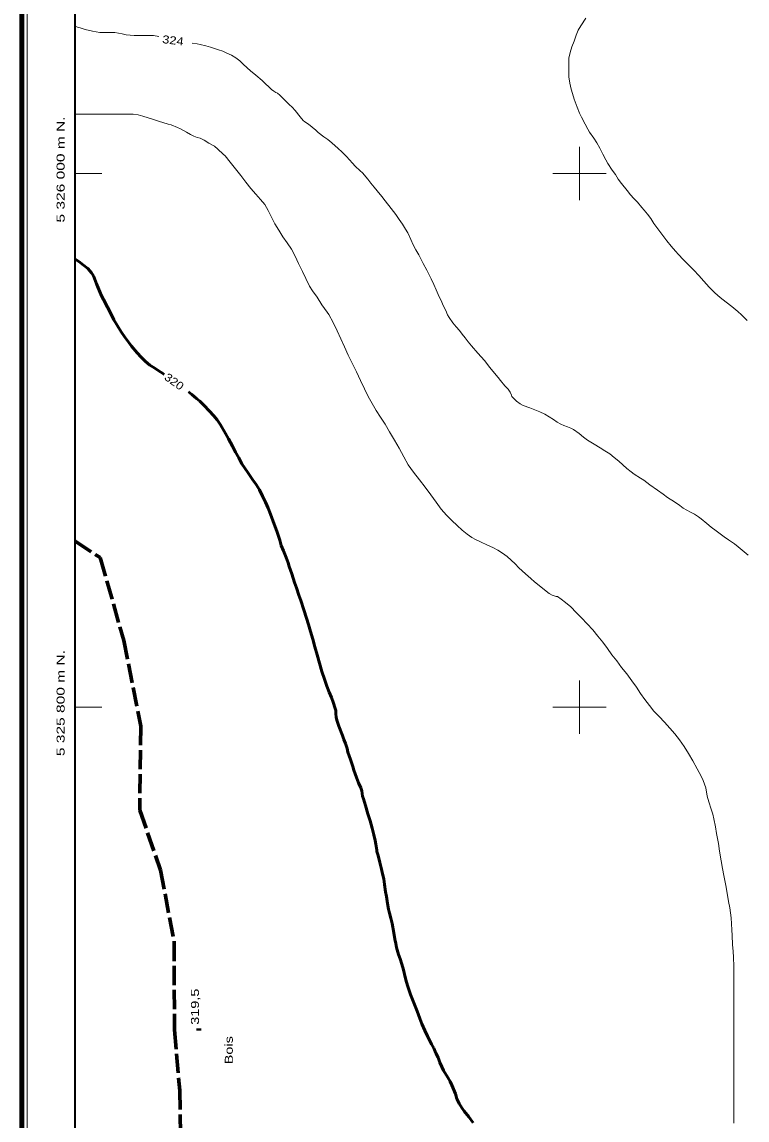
# Model space of a CAD drawing. Extents: x 240591 to 242335, y 5323482 to 5326937.
# Drawn here: x 240590.8 to 240862.8, y 5325645.2 to 5326056.8 of the extents above; entities that cross this region are included whole.
import ezdxf
from ezdxf.enums import TextEntityAlignment as Align

# ---------------------------------------------------------------- set-up
doc = ezdxf.new("R2010")
doc.units = 0
doc.header["$LTSCALE"] = 1.2
doc.linetypes.add('LONG_DASHED', pattern=[7.5, 6, -1.5])
for name, color, linetype, lineweight in [('1', 7, 'Continuous', 53), ('2', 7, 'Continuous', 13), ('22', 7, 'LONG_DASHED', 70), ('3', 7, 'Continuous', 140), ('44', 7, 'Continuous', 25), ('60', 7, 'Continuous', 35), ('61', 7, 'Continuous', 13)]:
    doc.layers.add(name, color=color, linetype=linetype, lineweight=lineweight)

msp = doc.modelspace()

# ---------------------------------------------------------------- linework, layer by layer
at = {"layer": '1', "linetype": 'LONG_DASHED'}
for points in [[(240644.2, 5325924.7), (240643.5, 5325925.2), (240642.3, 5325925.9), (240640.6, 5325927), (240638.8, 5325928.2), (240637.1, 5325929.5), (240635.5, 5325931.1), (240634, 5325932.8), (240631.9, 5325935.3), (240630.9, 5325936.6), (240629.4, 5325938.6), (240628, 5325940.7), (240626.6, 5325942.9), (240625.3, 5325945.2), (240624.1, 5325947.5), (240622.9, 5325949.9), (240621.4, 5325952.8), (240620.7, 5325954.2), (240619.4, 5325957.2), (240618.8, 5325958.7), (240617.6, 5325961.6), (240616.9, 5325962.8), (240615.5, 5325964.4), (240613.9, 5325965.7), (240612.2, 5325967), (240610.8, 5325967.9)], [(240718.6, 5325766.6), (240718.3, 5325768.6), (240717.9, 5325769.7), (240717.1, 5325771.6), (240716.3, 5325773.6), (240715.3, 5325776.3), (240714.9, 5325777.7), (240714, 5325780.4), (240713.1, 5325783.1), (240712.8, 5325784.5), (240712.2, 5325786.4), (240711.6, 5325787.8), (240711, 5325789.4), (240709.7, 5325792.8), (240708.9, 5325795.1), (240708.7, 5325796.2), (240708.6, 5325797.5), (240708.5, 5325798.7), (240708.3, 5325799.4), (240707.5, 5325801.8), (240706.9, 5325803.6), (240706.1, 5325805.6), (240705.2, 5325807.8), (240704.3, 5325810.4), (240703.3, 5325813.3), (240702.4, 5325816.5), (240701.5, 5325819.6), (240700.7, 5325822.6), (240699.9, 5325825.5), (240699.1, 5325828.3), (240698.3, 5325830.9), (240697.6, 5325833.3), (240696.6, 5325836.4), (240695.4, 5325840), (240694.7, 5325842), (240693.8, 5325844.7), (240693.1, 5325846.7), (240692, 5325850), (240691.1, 5325852.7), (240690.7, 5325854), (240689.9, 5325856), (240688.9, 5325858.6), (240688.1, 5325860.6), (240687.5, 5325862.6), (240686.4, 5325865.9), (240685.4, 5325868.6), (240684.1, 5325872.3), (240683.2, 5325874.6), (240682.2, 5325876.8), (240681.1, 5325879.1), (240679.9, 5325881.4), (240678.7, 5325883.4), (240677.3, 5325885.3), (240675.5, 5325887.9), (240673.3, 5325891.2), (240672.1, 5325893.4), (240670.9, 5325895.6), (240669.8, 5325897.8), (240668.3, 5325900.6), (240667.2, 5325902.6), (240665.3, 5325905.8), (240664, 5325907.7), (240662.6, 5325909.3), (240661.1, 5325910.9), (240659, 5325913.1), (240657.5, 5325914.6), (240656.3, 5325915.6), (240654.5, 5325917.2), (240653.3, 5325918.1)], [(240723.6, 5325748.6), (240723.3, 5325750), (240722.8, 5325752.1), (240722.2, 5325754.6), (240721.4, 5325757.3), (240720.6, 5325760), (240719.7, 5325763.1), (240718.9, 5325765.6), (240718.6, 5325766.6)], [(240760.1, 5325644.2), (240758.4, 5325646.4), (240756.7, 5325648.5), (240755.8, 5325649.8), (240754.8, 5325651.4), (240754, 5325653.1), (240753.4, 5325655), (240752.1, 5325658.3), (240751.4, 5325659.7), (240750.6, 5325661.1), (240749, 5325663.8), (240748.3, 5325665.2), (240747.6, 5325666.8), (240746.9, 5325668.6), (240746.1, 5325670.3), (240745.3, 5325672.1), (240744.4, 5325673.7), (240742.9, 5325676.7), (240741.9, 5325678.7), (240740.8, 5325681.3), (240740, 5325683.2), (240739, 5325686), (240737.8, 5325689.1), (240736.6, 5325692.3), (240735.5, 5325695.3), (240735, 5325696.9), (240734.6, 5325698.7), (240733.9, 5325701.5), (240733.3, 5325703.6), (240732.7, 5325705.6), (240732.1, 5325707.2), (240731.3, 5325709.9), (240731, 5325711.4), (240730.7, 5325713), (240730.3, 5325715.4), (240729.7, 5325718.9), (240729.2, 5325720.9), (240728.7, 5325722.7), (240728.3, 5325724.3), (240727.9, 5325726.4), (240727.5, 5325729), (240727.2, 5325730.8), (240726.8, 5325733.5), (240726.5, 5325735.6), (240726.1, 5325737.5), (240725.7, 5325739.2), (240725.1, 5325741.7), (240724.4, 5325744.3), (240723.9, 5325745.8), (240723.9, 5325746.4), (240723.6, 5325748.6)]]:
    msp.add_lwpolyline(points, dxfattribs=at)
at = {"layer": '2', "linetype": 'LONG_DASHED'}
for points in [[(240642.1, 5326051.3), (240640.1, 5326051.7), (240638.8, 5326051.7), (240635.9, 5326051.7), (240632.9, 5326051.7), (240629.9, 5326052), (240628.4, 5326052.3), (240625.6, 5326052.8), (240624.3, 5326052.8), (240621.5, 5326052.8), (240620, 5326052.9), (240618.7, 5326053.1), (240617.3, 5326053.4), (240614.5, 5326054), (240612.6, 5326054.6), (240611.7, 5326054.9), (240610.8, 5326055.4)], [(240862.9, 5325944.9), (240860.7, 5325947), (240859.3, 5325948.3), (240857.1, 5325950.2), (240855, 5325951.8), (240852.7, 5325953.5), (240850.7, 5325955.3), (240848.6, 5325957.4), (240846.6, 5325959.6), (240844.7, 5325961.8), (240842.9, 5325963.8), (240841.1, 5325965.5), (240838.8, 5325967.8), (240837.1, 5325969.6), (240836, 5325970.9), (240834.3, 5325972.8), (240832.7, 5325974.8), (240831.2, 5325976.8), (240829.3, 5325979.3), (240827.9, 5325981.2), (240826.7, 5325983.1), (240825.5, 5325984.8), (240824.2, 5325986.3), (240823.3, 5325987.3), (240821.7, 5325989.2), (240820.4, 5325990.6), (240819.1, 5325992), (240817.8, 5325993.6), (240815.7, 5325996.3), (240814.5, 5325997.9), (240813.4, 5325999.6), (240812.2, 5326001.3), (240810.6, 5326003.8), (240809.8, 5326005.1), (240808.7, 5326007.3), (240807.6, 5326009.5), (240806.4, 5326011.5), (240805.3, 5326013.2), (240803.7, 5326015.5), (240803.1, 5326016.6), (240802.1, 5326018.5), (240800.7, 5326021.1), (240800, 5326022.6), (240799.1, 5326024.8), (240798, 5326027.8), (240797.3, 5326030), (240796.8, 5326031.6), (240796.3, 5326033.8), (240795.9, 5326036.2), (240795.9, 5326038.6), (240795.9, 5326040.9), (240796, 5326043.2), (240796.5, 5326045.4), (240797.1, 5326047.5), (240797.9, 5326049.6), (240798.7, 5326051.8), (240799.5, 5326053.7), (240800.5, 5326055.4), (240802.3, 5326058.2)], [(240672.5, 5326042.2), (240671, 5326043.3), (240669.4, 5326044.3), (240667.7, 5326045.1), (240666.1, 5326045.8), (240664.5, 5326046.4), (240661.5, 5326047.4), (240659.8, 5326047.8), (240657.6, 5326048.4), (240656.5, 5326048.6), (240654.7, 5326048.8)], [(240811.3, 5325894.9), (240809.5, 5325896.1), (240807.7, 5325897.2), (240805.5, 5325898.5), (240802.9, 5325900.1), (240801.5, 5325901.2), (240799.8, 5325902.5), (240797.7, 5325904), (240796.7, 5325904.6), (240795.4, 5325905.1), (240794.1, 5325905.5), (240792.9, 5325906.1), (240791.6, 5325906.8), (240790.2, 5325907.8), (240786.9, 5325909.8), (240785.1, 5325910.6), (240783.2, 5325911.4), (240781.3, 5325912.1), (240778.8, 5325913), (240777.7, 5325913.6), (240776.3, 5325914.6), (240775.3, 5325915.6), (240774.6, 5325916.4), (240774.5, 5325916.9), (240774, 5325918), (240773.2, 5325919.1), (240772, 5325920.4), (240770.3, 5325922.4), (240769.4, 5325923.5), (240768.1, 5325925.1), (240766.3, 5325927.3), (240764.3, 5325929.9), (240763.1, 5325931.3), (240761.8, 5325932.6), (240759.4, 5325935.4), (240758.2, 5325936.9), (240757.1, 5325938.4), (240756, 5325939.8), (240754.9, 5325941.2), (240753.7, 5325942.5), (240752.5, 5325944), (240751.1, 5325946), (240750.5, 5325947), (240749.8, 5325948.7), (240749, 5325950.3), (240747.9, 5325952.6), (240747.3, 5325953.8), (240746.2, 5325956.4), (240745.3, 5325958.4), (240744.3, 5325960.5), (240743.7, 5325961.8), (240742.7, 5325963.8), (240741.3, 5325966.3), (240739.7, 5325969.5), (240738.6, 5325971.4), (240737.6, 5325973.3), (240736.7, 5325975.2), (240735.5, 5325977.8), (240734.7, 5325979.1), (240733.6, 5325981), (240732.3, 5325982.8), (240731, 5325984.6), (240729.3, 5325986.9), (240727.1, 5325989.8), (240725.8, 5325991.4), (240724.1, 5325993.5), (240722.9, 5325994.9), (240721.7, 5325996.4), (240720.5, 5325997.9), (240718.6, 5326000.2), (240717.7, 5326001), (240715.8, 5326002.8), (240714.8, 5326003.9), (240712.5, 5326006.4), (240710.8, 5326008.1), (240709.4, 5326009.4), (240707.1, 5326011.5), (240705.6, 5326012.7), (240704, 5326013.8), (240701.9, 5326015.4), (240701, 5326016.2), (240698.3, 5326018.5), (240696.9, 5326019.4), (240696.3, 5326019.9), (240695.2, 5326021.3), (240693.3, 5326023.6), (240692.2, 5326024.8), (240691.1, 5326025.8), (240689.1, 5326027.8), (240687.6, 5326029.4), (240686.7, 5326030.1), (240686.1, 5326030.3), (240685.3, 5326030.8), (240684.4, 5326031.5), (240683.5, 5326032.4), (240682.1, 5326033.7), (240680.9, 5326034.8), (240678.6, 5326036.8), (240676.6, 5326038.5), (240673.9, 5326040.9), (240672.5, 5326042.2)], [(240681.9, 5325988.4), (240680.3, 5325990.3), (240678.6, 5325992.2), (240676.7, 5325994.4), (240674.8, 5325996.7), (240672.9, 5325999.2), (240670.9, 5326001.8), (240668.9, 5326004.2), (240667, 5326006.6), (240666.3, 5326007.2), (240664.3, 5326009.1), (240663, 5326010.2), (240660.9, 5326011.4), (240659.1, 5326012.5), (240657.7, 5326013.2), (240656.5, 5326013.5), (240655.3, 5326014), (240654, 5326014.6), (240652.5, 5326015.5), (240650.3, 5326016.7), (240649.1, 5326017.2), (240646.8, 5326018.2), (240645.7, 5326018.5), (240642, 5326019.6), (240640.1, 5326020.2), (240638.1, 5326020.9), (240636.2, 5326021.5), (240634.4, 5326022), (240632.5, 5326022.2), (240630.7, 5326022.2), (240626.9, 5326022.2), (240624.3, 5326022.2), (240620.9, 5326022.2), (240618.3, 5326022.2), (240615.2, 5326022.2), (240611.5, 5326022.2), (240610.8, 5326022.3)], [(240847.8, 5325766.6), (240847.4, 5325769.7), (240846.4, 5325772.5), (240845.6, 5325774.1), (240844.1, 5325776.8), (240842.5, 5325779.8), (240840.9, 5325782.6), (240839.2, 5325785.2), (240837.5, 5325787.7), (240835.7, 5325790), (240833.8, 5325792.1), (240831.8, 5325794.3), (240829.8, 5325796.4), (240827.9, 5325798.5), (240826.2, 5325800.6), (240824.5, 5325802.8), (240822.9, 5325805.1), (240821.3, 5325807.4), (240819.6, 5325809.8), (240817.7, 5325812.4), (240815.7, 5325814.8), (240813.9, 5325817.3), (240812.1, 5325819.6), (240810.4, 5325822), (240808.7, 5325824.3), (240806.8, 5325826.6), (240804.9, 5325829), (240802.8, 5325831.2), (240800.7, 5325833.4), (240798.7, 5325835.5), (240796.7, 5325837.6), (240794.7, 5325839.2), (240793.1, 5325840.5), (240791.7, 5325841.4), (240791.2, 5325841.4), (240789.7, 5325842), (240788.6, 5325842.6), (240787.4, 5325843.5), (240786.1, 5325844.6), (240783.1, 5325846.9), (240781.7, 5325848.2), (240779.7, 5325849.9), (240777.2, 5325852.2), (240775.8, 5325853.7), (240774.3, 5325855.1), (240772.8, 5325856.4), (240771.1, 5325857.7), (240769.3, 5325858.8), (240767.4, 5325859.8), (240765.4, 5325860.7), (240762.8, 5325861.9), (240760.9, 5325862.8), (240759.6, 5325863.6), (240757.8, 5325864.8), (240756, 5325866.3), (240754.1, 5325868), (240752.1, 5325869.9), (240750.1, 5325871.9), (240748.1, 5325874.2), (240746.2, 5325876.8), (240744.2, 5325879.6), (240742.1, 5325882.4), (240739.9, 5325885.2), (240737.7, 5325888), (240735.7, 5325890.8), (240734, 5325893.8), (240732.3, 5325897), (240730.5, 5325900.1), (240728.7, 5325903.2), (240727, 5325906), (240725.3, 5325908.6), (240723.7, 5325911.2), (240722.2, 5325913.8), (240720.7, 5325916.4), (240719.3, 5325919.3), (240717.8, 5325922.4), (240716.3, 5325925.7), (240714.7, 5325928.9), (240713.2, 5325931.9), (240711.8, 5325935), (240710.4, 5325938), (240709.1, 5325941), (240707.6, 5325944.1), (240705.9, 5325947.1), (240705.3, 5325948), (240703.3, 5325950.8), (240701.5, 5325953.6), (240699.8, 5325956), (240698.7, 5325957.8), (240697.3, 5325960.6), (240696, 5325963.3), (240694.6, 5325966.2), (240693.3, 5325969), (240691.9, 5325971.6), (240690.3, 5325974), (240688.7, 5325976.3), (240687.2, 5325978.7), (240685.7, 5325981.1), (240684.4, 5325983.6), (240683.2, 5325986.1), (240681.9, 5325988.4)], [(240863.2, 5325856.9), (240861.7, 5325858.2), (240859.5, 5325860.1), (240858.1, 5325861.2), (240855.9, 5325862.7), (240854.2, 5325863.8), (240851.2, 5325866), (240849.4, 5325867.4), (240847.7, 5325868.8), (240845.6, 5325870.6), (240844.6, 5325871.3), (240843.1, 5325872.3), (240841.6, 5325873.1), (240838.9, 5325874.6), (240837.6, 5325875.6), (240835.6, 5325876.9), (240833, 5325878.6), (240831.4, 5325879.8), (240829.2, 5325881.3), (240826.4, 5325883.3), (240824.1, 5325885), (240822.9, 5325885.8), (240820.5, 5325887.3), (240819.3, 5325888.2), (240817.7, 5325889.4), (240816.2, 5325890.8), (240814.7, 5325892.2), (240813, 5325893.6), (240811.3, 5325894.9)], [(240856.8, 5325721), (240856.6, 5325722.9), (240856.3, 5325724.8), (240855.9, 5325727.1), (240855.3, 5325730.2), (240854.8, 5325733.1), (240854.1, 5325736.9), (240853.6, 5325739.5), (240853.1, 5325742.4), (240852.5, 5325746), (240852.1, 5325748.8), (240851.4, 5325752.6), (240851, 5325755.1), (240850.4, 5325758.1), (240850, 5325759.9), (240849.4, 5325761.7), (240848.5, 5325764.5), (240847.8, 5325766.6)], [(240857.9, 5325644), (240857.9, 5325647.7), (240857.9, 5325650.4), (240857.9, 5325654.1), (240857.9, 5325656.7), (240857.9, 5325659.2), (240857.9, 5325662), (240857.9, 5325664.8), (240857.9, 5325668), (240857.9, 5325670.5), (240857.9, 5325673.7), (240857.9, 5325676.8), (240857.9, 5325679.5), (240857.9, 5325682.4), (240857.9, 5325685.1), (240857.9, 5325688.4), (240857.9, 5325691.8), (240857.9, 5325694.4), (240857.9, 5325697.3), (240857.9, 5325700.9), (240857.8, 5325702.7), (240857.7, 5325706.3), (240857.6, 5325708.4), (240857.4, 5325711), (240857.2, 5325714.4), (240857.1, 5325716.5), (240857, 5325718.8), (240856.8, 5325721)]]:
    msp.add_lwpolyline(points, dxfattribs=at)
at = {"layer": '22'}
msp.add_lwpolyline([(240610.8, 5325862.2), (240620.2, 5325856), (240629, 5325825), (240635.4, 5325792.9), (240635, 5325761.4), (240642.8, 5325738.8), (240647.9, 5325712), (240648, 5325679), (240650, 5325656.3), (240650.4, 5325635.5), (240649, 5325615.2), (240645.6, 5325593.7)], dxfattribs=at)
at = {"layer": '3'}
msp.add_line((240657.1, 5325678.7), (240657.1, 5325679.5), dxfattribs=at)
at = {"layer": '60', "lineweight": 158}
msp.add_lwpolyline([(242321.7, 5323482.5), (240590.8, 5323482.5), (240590.8, 5326907.9), (242321.7, 5326907.9)], close=True, dxfattribs=at)
at = {"layer": '60', "lineweight": 13}
msp.add_lwpolyline([(240592.8, 5323484.5), (240592.8, 5326905.9), (242319.7, 5326905.9), (242319.7, 5323484.5)], close=True, dxfattribs=at)
at = {"layer": '60'}
msp.add_lwpolyline([(240610.8, 5326369.9), (242301.7, 5326369.9), (242301.7, 5323502.5), (240610.8, 5323502.5)], close=True, dxfattribs=at)
at = {"layer": '61'}
for p, q in [((240610.8, 5326000), (240620.8, 5326000)), ((240610.8, 5325800), (240620.8, 5325800))]:
    msp.add_line(p, q, dxfattribs=at)
for points in [[(240800, 5326010), (240800, 5326000), (240800, 5325990)], [(240790, 5326000), (240800, 5326000), (240810, 5326000)], [(240800, 5325810), (240800, 5325800), (240800, 5325790)], [(240790, 5325800), (240800, 5325800), (240810, 5325800)]]:
    msp.add_lwpolyline(points, dxfattribs=at)

# ---------------------------------------------------------------- texts
at = {"layer": '1', "width": 1.15}
msp.add_text('320', height=3, rotation=324.532, dxfattribs=at).set_placement((240643.9, 5325923))
at = {"layer": '2', "width": 1.2}
msp.add_text('324', height=3, rotation=353.154, dxfattribs=at).set_placement((240643.3, 5326048.9))
at = {"layer": '3', "width": 1.35}
msp.add_text('319,5', height=3, rotation=90, dxfattribs=at).set_placement((240657.2, 5325680.9))
at = {"layer": '44', "width": 1.35}
msp.add_text('Bois', height=3, rotation=90, dxfattribs=at).set_placement((240669.9, 5325666.1))
at = {"layer": '61', "width": 1.45}
for s, p in [('5 326 000 m N.', (240606.8, 5326001.5)), ('5 325 800 m N.', (240606.8, 5325801.5))]:
    msp.add_text(s, height=3, rotation=90, dxfattribs=at).set_placement(p, align=Align.CENTER)

doc.saveas('drawing.dxf')
